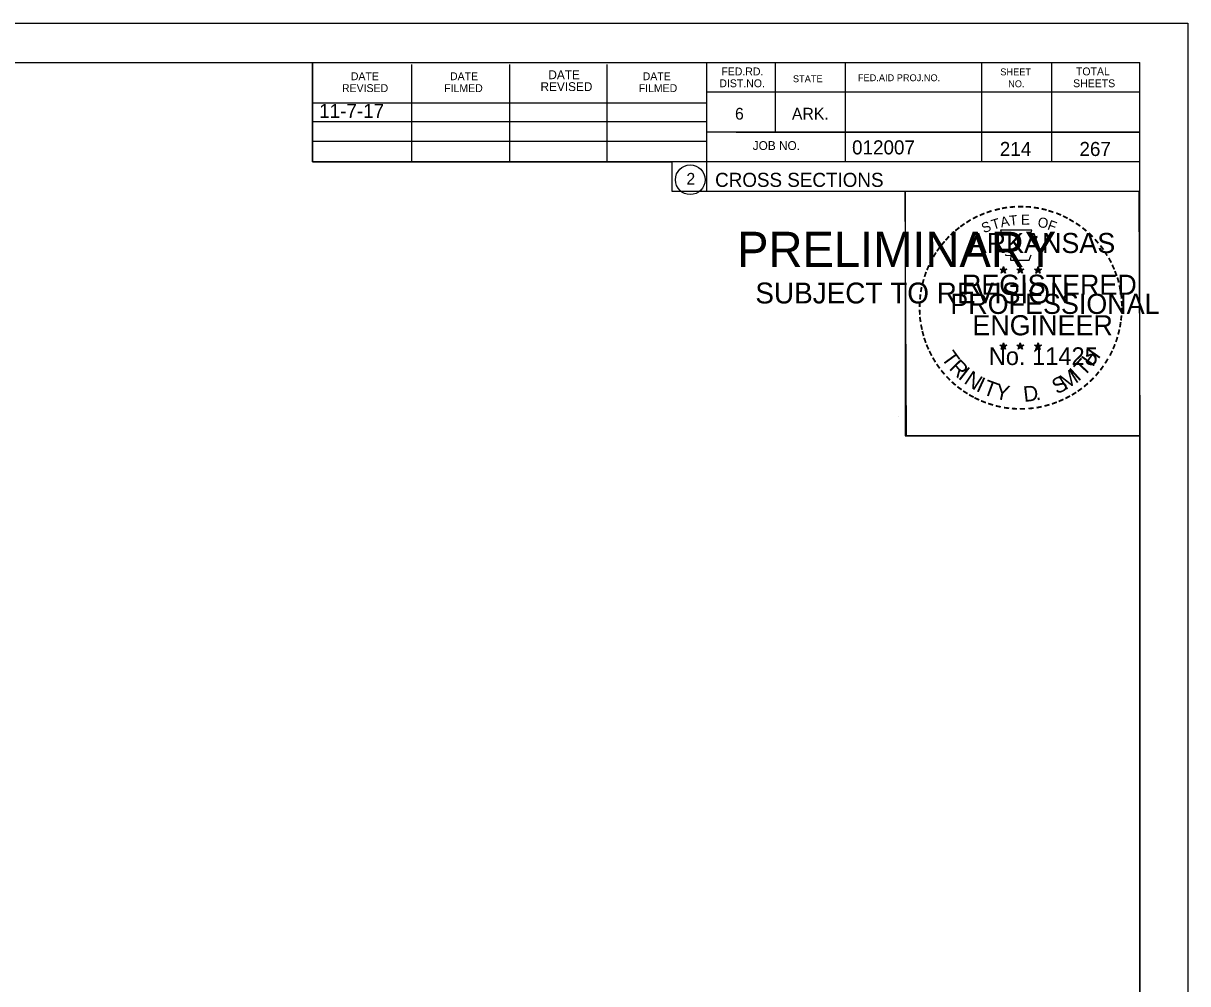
# Model space of a CAD drawing. Extents: x 1374311 to 1383814, y 384102 to 406278.
# Drawn here: x 1382687.2 to 1382803, y 398289.4 to 398384.9 of the extents above; entities that cross this region are included whole.
import ezdxf

# ---------------------------------------------------------------- set-up
doc = ezdxf.new("R2010")
doc.units = 0
for name, color, linetype in [('R_Border', 7, 'Continuous'), ('R_Border PE', 7, 'Continuous'), ('R_Border Prem', 7, 'Continuous'), ('R_Fin Surface', 7, 'Continuous'), ('R_No Plot', 7, 'Continuous'), ('R_Water', 7, 'Continuous')]:
    doc.layers.add(name, color=color, linetype=linetype)

msp = doc.modelspace()

# ---------------------------------------------------------------- linework, layer by layer
at = {"layer": 'R_Border'}
for p, q in [((1382482.07, 398381.03), (1382798.25, 398381.03)), ((1382715.99, 398371.15), (1382715.99, 398381.03)), ((1382755.15, 398381.03), (1382755.15, 398368.23)), ((1382761.99, 398381.03), (1382761.99, 398374.09)), ((1382768.93, 398381.03), (1382768.93, 398371.15)), ((1382782.51, 398381.03), (1382782.51, 398371.15)), ((1382789.45, 398381.03), (1382789.45, 398371.15)), ((1382798.25, 398175.57), (1382798.25, 398381.03)), ((1382725.85, 398371.15), (1382725.85, 398380.83)), ((1382735.61, 398371.15), (1382735.61, 398380.83)), ((1382745.29, 398371.15), (1382745.29, 398380.83)), ((1382798.25, 398378.09), (1382755.15, 398378.09)), ((1382798.25, 398378.11), (1382798.25, 398378.11)), ((1382715.99, 398377.01), (1382755.15, 398377.01)), ((1382715.99, 398375.15), (1382755.15, 398375.15)), ((1382798.25, 398374.09), (1382755.15, 398374.09)), ((1382758.11, 398374.09), (1382798.25, 398374.09)), ((1382715.99, 398371.15), (1382715.99, 398373.21)), ((1382715.99, 398373.21), (1382755.15, 398373.21)), ((1382798.25, 398371.15), (1382715.99, 398371.15)), ((1382755.15, 398368.23), (1382798.25, 398368.23))]:
    msp.add_line(p, q, dxfattribs=at)
msp.add_circle((1382753.54, 398369.37), 1.47, dxfattribs=at)
at = {"layer": 'R_Border PE'}
for p, q in [((1382784.34, 398360.49), (1382784.69, 398360.38)), ((1382784.34, 398360.49), (1382784.59, 398360.44)), ((1382784.34, 398360.49), (1382784.57, 398360.37)), ((1382784.47, 398360.08), (1382784.69, 398360.38)), ((1382784.47, 398360.08), (1382784.6, 398360.32)), ((1382784.47, 398360.08), (1382784.68, 398360.3)), ((1382784.69, 398360.74), (1382784.64, 398360.49)), ((1382784.9, 398360.08), (1382784.68, 398360.29)), ((1382784.69, 398360.38), (1382784.69, 398360.74)), ((1382784.69, 398360.74), (1382784.73, 398360.49)), ((1382785.03, 398360.49), (1382784.69, 398360.38)), ((1382784.9, 398360.08), (1382784.69, 398360.38)), ((1382785.03, 398360.49), (1382784.75, 398360.44)), ((1382784.9, 398360.08), (1382784.76, 398360.37)), ((1382785.03, 398360.49), (1382784.83, 398360.39)), ((1382786.01, 398360.49), (1382786.36, 398360.38)), ((1382786.01, 398360.49), (1382786.26, 398360.44)), ((1382786.01, 398360.49), (1382786.24, 398360.37)), ((1382786.14, 398360.08), (1382786.36, 398360.38)), ((1382786.14, 398360.08), (1382786.27, 398360.32)), ((1382786.14, 398360.08), (1382786.35, 398360.3)), ((1382786.36, 398360.74), (1382786.31, 398360.49)), ((1382786.57, 398360.08), (1382786.35, 398360.29)), ((1382786.36, 398360.38), (1382786.36, 398360.74)), ((1382786.36, 398360.74), (1382786.4, 398360.49)), ((1382786.7, 398360.49), (1382786.36, 398360.38)), ((1382786.57, 398360.08), (1382786.36, 398360.38)), ((1382786.7, 398360.49), (1382786.42, 398360.44)), ((1382786.57, 398360.08), (1382786.43, 398360.37)), ((1382786.7, 398360.49), (1382786.5, 398360.39)), ((1382787.77, 398360.48), (1382788.12, 398360.37)), ((1382787.77, 398360.48), (1382788.02, 398360.43)), ((1382787.77, 398360.48), (1382788.01, 398360.35)), ((1382787.9, 398360.07), (1382788.12, 398360.37)), ((1382787.9, 398360.07), (1382788.03, 398360.31)), ((1382787.9, 398360.07), (1382788.12, 398360.29)), ((1382788.12, 398360.73), (1382788.08, 398360.48)), ((1382788.12, 398360.37), (1382788.12, 398360.73)), ((1382788.12, 398360.73), (1382788.17, 398360.48)), ((1382788.47, 398360.48), (1382788.12, 398360.37)), ((1382788.33, 398360.07), (1382788.12, 398360.37)), ((1382788.33, 398360.07), (1382788.12, 398360.28)), ((1382788.47, 398360.48), (1382788.18, 398360.43)), ((1382788.33, 398360.07), (1382788.2, 398360.36)), ((1382788.47, 398360.48), (1382788.26, 398360.37)), ((1382784.68, 398353.17), (1382784.64, 398352.92)), ((1382784.68, 398352.8), (1382784.68, 398353.17)), ((1382784.68, 398353.17), (1382784.73, 398352.92)), ((1382786.35, 398353.17), (1382786.31, 398352.92)), ((1382786.35, 398352.8), (1382786.35, 398353.17)), ((1382786.35, 398353.17), (1382786.4, 398352.92)), ((1382788.12, 398353.16), (1382788.08, 398352.91)), ((1382788.12, 398352.79), (1382788.12, 398353.16)), ((1382788.12, 398353.16), (1382788.17, 398352.91)), ((1382784.33, 398352.92), (1382784.68, 398352.8)), ((1382784.33, 398352.92), (1382784.59, 398352.87)), ((1382784.33, 398352.92), (1382784.57, 398352.79)), ((1382784.47, 398352.51), (1382784.68, 398352.8)), ((1382784.47, 398352.51), (1382784.59, 398352.75)), ((1382784.47, 398352.51), (1382784.68, 398352.72)), ((1382785.03, 398352.92), (1382784.68, 398352.8)), ((1382784.89, 398352.51), (1382784.68, 398352.8)), ((1382784.89, 398352.51), (1382784.68, 398352.72)), ((1382785.03, 398352.92), (1382784.74, 398352.87)), ((1382784.89, 398352.51), (1382784.76, 398352.8)), ((1382785.03, 398352.92), (1382784.82, 398352.81)), ((1382786, 398352.92), (1382786.35, 398352.8)), ((1382786, 398352.92), (1382786.25, 398352.87)), ((1382786, 398352.92), (1382786.24, 398352.79)), ((1382786.13, 398352.51), (1382786.35, 398352.8)), ((1382786.13, 398352.51), (1382786.26, 398352.75)), ((1382786.13, 398352.51), (1382786.35, 398352.72)), ((1382786.7, 398352.92), (1382786.35, 398352.8)), ((1382786.56, 398352.51), (1382786.35, 398352.8)), ((1382786.56, 398352.51), (1382786.35, 398352.72)), ((1382786.7, 398352.92), (1382786.41, 398352.87)), ((1382786.56, 398352.51), (1382786.43, 398352.8)), ((1382786.7, 398352.92), (1382786.49, 398352.81)), ((1382787.77, 398352.91), (1382788.12, 398352.79)), ((1382787.77, 398352.91), (1382788.02, 398352.86)), ((1382787.77, 398352.91), (1382788.01, 398352.78)), ((1382787.9, 398352.5), (1382788.12, 398352.79)), ((1382787.9, 398352.5), (1382788.03, 398352.74)), ((1382787.9, 398352.5), (1382788.12, 398352.71)), ((1382788.46, 398352.91), (1382788.12, 398352.79)), ((1382788.33, 398352.5), (1382788.12, 398352.79)), ((1382788.33, 398352.5), (1382788.12, 398352.71)), ((1382788.46, 398352.91), (1382788.18, 398352.86)), ((1382788.33, 398352.5), (1382788.19, 398352.79)), ((1382788.46, 398352.91), (1382788.26, 398352.8))]:
    msp.add_line(p, q, dxfattribs=at)
for points in [[(1382784.38, 398364.37), (1382784.65, 398363.54)], [(1382787.89, 398363.44), (1382788.03, 398363.73), (1382787.35, 398363.7), (1382787.49, 398364.37), (1382784.38, 398364.37)], [(1382784.87, 398361.94), (1382784.87, 398361.86), (1382785.43, 398361.84), (1382785.38, 398361.36), (1382787.25, 398361.36), (1382787.45, 398361.9)], [(1382784.69, 398360.74), (1382784.9, 398360.08), (1382784.34, 398360.49), (1382785.03, 398360.49), (1382784.47, 398360.08), (1382784.69, 398360.74)], [(1382786.36, 398360.74), (1382786.57, 398360.08), (1382786.01, 398360.49), (1382786.7, 398360.49), (1382786.14, 398360.08), (1382786.36, 398360.74)], [(1382788.12, 398360.73), (1382788.33, 398360.07), (1382787.77, 398360.48), (1382788.47, 398360.48), (1382787.9, 398360.07), (1382788.12, 398360.73)], [(1382784.68, 398353.17), (1382784.89, 398352.51), (1382784.33, 398352.92), (1382785.03, 398352.92), (1382784.47, 398352.51), (1382784.68, 398353.17)], [(1382786.35, 398353.17), (1382786.56, 398352.51), (1382786, 398352.92), (1382786.7, 398352.92), (1382786.13, 398352.51), (1382786.35, 398353.17)], [(1382788.12, 398353.16), (1382788.33, 398352.5), (1382787.77, 398352.91), (1382788.46, 398352.91), (1382787.9, 398352.5), (1382788.12, 398353.16)]]:
    msp.add_lwpolyline(points, dxfattribs=at)
for centre, radius in [((1382784.68, 398360.38), 0.172), ((1382784.68, 398360.38), 0.145), ((1382784.68, 398360.38), 0.116), ((1382784.68, 398360.38), 0.0991), ((1382784.68, 398360.38), 0.0747), ((1382784.68, 398360.38), 0.0495), ((1382784.68, 398360.38), 0.0296), ((1382786.35, 398360.38), 0.172), ((1382786.35, 398360.38), 0.145), ((1382786.35, 398360.38), 0.116), ((1382786.35, 398360.38), 0.0991), ((1382786.35, 398360.38), 0.0747), ((1382786.35, 398360.38), 0.0495), ((1382786.35, 398360.38), 0.0296), ((1382788.12, 398360.36), 0.172), ((1382788.12, 398360.36), 0.145), ((1382788.12, 398360.36), 0.116), ((1382788.12, 398360.36), 0.0991), ((1382788.12, 398360.36), 0.0747), ((1382788.12, 398360.36), 0.0495), ((1382788.12, 398360.36), 0.0296), ((1382784.68, 398352.8), 0.172), ((1382784.68, 398352.8), 0.145), ((1382784.68, 398352.8), 0.116), ((1382784.68, 398352.8), 0.0991), ((1382784.68, 398352.8), 0.0747), ((1382784.68, 398352.8), 0.0495), ((1382784.68, 398352.8), 0.0296), ((1382786.35, 398352.8), 0.172), ((1382786.35, 398352.8), 0.145), ((1382786.35, 398352.8), 0.116), ((1382786.35, 398352.8), 0.0991), ((1382786.35, 398352.8), 0.0747), ((1382786.35, 398352.8), 0.0495), ((1382786.35, 398352.8), 0.0296), ((1382788.12, 398352.79), 0.172), ((1382788.12, 398352.79), 0.145), ((1382788.12, 398352.79), 0.116), ((1382788.12, 398352.79), 0.0991), ((1382788.12, 398352.79), 0.0747), ((1382788.12, 398352.79), 0.0495), ((1382788.12, 398352.79), 0.0296)]:
    msp.add_circle(centre, radius, dxfattribs=at)
at = {"layer": 'R_No Plot'}
for p, q in [((1382469.67, 398384.93), (1382803, 398384.93)), ((1382774.29, 398345.78), (1382774.29, 398345.78))]:
    msp.add_line(p, q, dxfattribs=at)
for points in [[(1382469.66, 398384.93), (1382803, 398384.93), (1382803, 398171.59), (1382469.66, 398171.59)], [(1382715.99, 398381.03), (1382715.99, 398371.15), (1382751.72, 398371.15), (1382751.72, 398368.23), (1382774.92, 398368.23), (1382774.92, 398343.9), (1382798.25, 398343.9), (1382798.25, 398175.57), (1382482.07, 398175.57), (1382482.07, 398381.03)], [(1382774.92, 398368.23), (1382798.13, 398368.23), (1382798.25, 398343.9), (1382775.04, 398343.9)]]:
    msp.add_lwpolyline(points, close=True, dxfattribs=at)

# ---------------------------------------------------------------- texts
at = {"layer": 'R_Border'}
for s, height, p in [('DATE', 0.782, (1382719.79, 398379.27)), ('DATE', 0.782, (1382729.65, 398379.27)), ('DATE', 0.879, (1382739.43, 398379.37)), ('DATE', 0.782, (1382748.81, 398379.27)), ('FED.RD.', 0.782, (1382756.63, 398379.75)), ('STATE', 0.684, (1382763.75, 398379.07)), ('FED.AID PROJ.NO.', 0.684, (1382770.21, 398379.17)), ('SHEET', 0.684, (1382784.37, 398379.75)), ('TOTAL', 0.782, (1382791.89, 398379.75)), ('REVISED', 0.782, (1382718.91, 398378.09)), ('FILMED', 0.782, (1382729.07, 398378.09)), ('REVISED', 0.879, (1382738.65, 398378.19)), ('FILMED', 0.782, (1382748.41, 398378.09)), ('DIST.NO.', 0.782, (1382756.43, 398378.57)), ('NO.', 0.684, (1382785.15, 398378.57)), ('SHEETS', 0.782, (1382791.61, 398378.57)), ('6', 1.17, (1382757.99, 398375.35)), ('ARK.', 1.172, (1382763.65, 398375.35)), ('JOB NO.', 0.879, (1382759.75, 398372.33)), ('012007', 1.4, (1382769.63, 398371.89)), ('2', 1.17, (1382753.16, 398368.88)), ('CROSS SECTIONS', 1.4, (1382756.01, 398368.66))]:
    msp.add_text(s, height=height, rotation=360, dxfattribs=at).set_placement(p)
at = {"layer": 'R_Border PE'}
for s, height, rotation, p in [('-', 1.6, 24.3072, (1382782.49, 398365.22)), ('-', 1.6, 19.1761, (1382783.12, 398365.49)), ('-', 1.6, 13.6301, (1382783.87, 398365.73)), ('-', 1.6, 10.2193, (1382784.55, 398365.9)), ('T', 1, 6.0228, (1382785.32, 398364.79)), ('-', 1.6, 5.8968, (1382785.28, 398366.01)), ('-', 1.6, 0.1862, (1382786.05, 398366.08)), ('E', 1, 0.8323, (1382786.43, 398364.9)), ('-', 1.6, 357.743, (1382786.78, 398366.07)), ('-', 1.6, 352.1617, (1382787.52, 398366.01)), ('-', 1.6, 347.2049, (1382788.24, 398365.9)), ('-', 1.6, 342.3362, (1382788.87, 398365.74)), ('-', 1.6, 337.8551, (1382789.61, 398365.52)), ('-', 1.6, 38.9507, (1382780.21, 398363.76)), ('-', 1.6, 36.2317, (1382780.68, 398364.14)), ('-', 1.6, 34.0636, (1382781.26, 398364.54)), ('-', 1.6, 28.7918, (1382781.86, 398364.91)), ('S', 1, 21.594, (1382782.73, 398364.04)), ('T', 1, 16.4036, (1382783.65, 398364.38)), ('A', 1, 11.2132, (1382784.47, 398364.63)), ('O', 1, 350.4515, (1382788.03, 398364.69)), ('F', 1, 340.0707, (1382788.98, 398364.46)), ('-', 1.6, 334.1211, (1382790.24, 398365.25)), ('-', 1.6, 329.6409, (1382790.82, 398364.96)), ('-', 1.6, 325.8627, (1382791.46, 398364.6)), ('-', 1.6, 48.423, (1382779.33, 398362.87)), ('-', 1.6, 42.9622, (1382779.77, 398363.35)), ('ARKANSAS', 2, 360, (1382781.23, 398362.08)), ('-', 1.6, 320.5297, (1382792.07, 398364.18)), ('-', 1.6, 315.5786, (1382792.67, 398363.69)), ('-', 1.6, 54.2325, (1382778.51, 398361.82)), ('-', 1.6, 50.6142, (1382778.92, 398362.38)), ('-', 1.6, 309.8797, (1382793.24, 398363.14)), ('-', 1.6, 306.6522, (1382793.77, 398362.54)), ('-', 1.6, 62.8713, (1382777.87, 398360.68)), ('-', 1.6, 58.0706, (1382778.18, 398361.29)), ('-', 1.4, 303.6753, (1382794.25, 398361.97)), ('-', 1.6, 299.6684, (1382794.57, 398361.36)), ('-', 1.6, 72.3945, (1382777.39, 398359.43)), ('-', 1.6, 67.7743, (1382777.61, 398360.06)), ('DWB', 0.01, 360, (1382784.67, 398360.37)), ('DWB', 0.01, 360, (1382786.34, 398360.37)), ('DWB', 0.01, 360, (1382788.11, 398360.36)), ('-', 1.6, 294.6628, (1382794.89, 398360.75)), ('-', 1.6, 290.5728, (1382795.15, 398360.17)), ('-', 1.6, 75.461, (1382777.2, 398358.72)), ('REGISTERED', 2, 360, (1382780.55, 398357.93)), ('-', 1.6, 285.1233, (1382795.39, 398359.59)), ('-', 1.6, 85.1863, (1382776.99, 398357.32)), ('-', 1.6, 81.2013, (1382777.06, 398358.01)), ('PROFESSIONAL', 2, 360, (1382779.4, 398356.03)), ('-', 1.6, 280.5493, (1382795.59, 398358.85)), ('-', 1.6, 276.5962, (1382795.75, 398358.08)), ('-', 1.6, 89.0622, (1382776.96, 398356.62)), ('-', 1.6, 274.3301, (1382795.81, 398357.36)), ('-', 1.6, 269.9407, (1382795.84, 398356.73)), ('-', 1.6, 94.1959, (1382777, 398355.89)), ('-', 1.6, 98.9479, (1382777.07, 398355.22)), ('ENGINEER', 2, 360, (1382781.59, 398353.9)), ('-', 1.6, 263.5172, (1382795.82, 398356.06)), ('-', 1.6, 101.7149, (1382777.21, 398354.49)), ('-', 1.6, 105.4578, (1382777.37, 398353.9)), ('-', 1.6, 255.7626, (1382795.64, 398354.73)), ('-', 1.6, 260.9953, (1382795.75, 398355.41)), ('-', 1.6, 109.0874, (1382777.58, 398353.26)), ('-', 1.6, 252.8681, (1382795.46, 398354.01)), ('-', 1.6, 114.0643, (1382777.84, 398352.67)), ('-', 1.6, 115.7289, (1382778.14, 398352.05)), ('T', 1.54, 306.0406, (1382778.44, 398351.64)), ('No. 11425', 1.757, 360, (1382783.22, 398350.95)), ('DWB', 0.01, 360, (1382784.67, 398352.8)), ('DWB', 0.01, 360, (1382786.34, 398352.8)), ('DWB', 0.01, 360, (1382788.1, 398352.79)), ('H', 1.54, 54.6088, (1382793.56, 398350.68)), ('-', 1.6, 244.6197, (1382794.98, 398352.71)), ('-', 1.6, 247.8887, (1382795.24, 398353.34)), ('-', 1.6, 120.4471, (1382778.5, 398351.46)), ('-', 1.6, 125.8934, (1382778.9, 398350.9)), ('R', 1.54, 314.005, (1382779.2, 398350.59)), ('T', 1.54, 46.6444, (1382792.67, 398349.74)), ('-', 1.6, 233.8452, (1382794.18, 398351.3)), ('-', 1.6, 239.0712, (1382794.58, 398351.96)), ('-', 1.6, 130.7181, (1382779.36, 398350.35)), ('-', 1.6, 134.2238, (1382779.88, 398349.81)), ('I', 1.54, 321.9694, (1382780.1, 398349.66)), ('N', 1.54, 326.5002, (1382780.67, 398349.19)), ('I', 1.54, 335.3603, (1382781.88, 398348.4)), ('S', 1.54, 26.9312, (1382789.99, 398348)), ('M', 1.54, 32.6563, (1382790.83, 398348.41)), ('I', 1.54, 42.1136, (1382792.11, 398349.26)), ('-', 1.6, 225.7653, (1382793.27, 398350.17)), ('-', 1.6, 231.2538, (1382793.75, 398350.74)), ('-', 1.6, 138.9338, (1382780.41, 398349.34)), ('-', 1.6, 144.6463, (1382780.96, 398348.94)), ('T', 1.54, 339.8912, (1382782.54, 398348.08)), ('Y', 1.54, 347.8556, (1382783.76, 398347.63)), ('D', 1.54, 6.3969, (1382786.74, 398347.27)), ('-', 1.6, 215.7363, (1382792.2, 398349.19)), ('-', 1.6, 221.0851, (1382792.75, 398349.66)), ('-', 1.6, 148.0898, (1382781.52, 398348.57)), ('-', 1.6, 151.5704, (1382782.1, 398348.24)), ('-', 1.6, 154.6002, (1382782.62, 398347.99)), ('-', 1.6, 158.5612, (1382783.25, 398347.74)), ('.', 1.54, 13.7642, (1382787.93, 398347.4)), ('-', 1.6, 200.7184, (1382789.86, 398347.87)), ('-', 1.6, 204.2516, (1382790.48, 398348.14)), ('-', 1.6, 207.3568, (1382791.11, 398348.46)), ('-', 1.6, 212.2491, (1382791.67, 398348.81)), ('-', 1.6, 162.7983, (1382783.93, 398347.53)), ('-', 1.6, 167.5555, (1382784.65, 398347.36)), ('-', 1.6, 173.1155, (1382785.42, 398347.25)), ('-', 1.6, 176.5183, (1382786.17, 398347.2)), ('-', 1.6, 181.5918, (1382786.91, 398347.22)), ('-', 1.6, 185.8167, (1382787.72, 398347.29)), ('-', 1.6, 191.2858, (1382788.46, 398347.43)), ('-', 1.6, 195.4743, (1382789.19, 398347.63))]:
    msp.add_text(s, height=height, rotation=rotation, dxfattribs=at).set_placement(p)
at = {"layer": 'R_Border Prem'}
for s, height, p in [('PRELIMINARY', 3.5, (1382758.2, 398360.7)), ('DWB', 0.01, (1382758.95, 398362.55)), ('SUBJECT TO REVISION', 2.0751, (1382760.01, 398357.07))]:
    msp.add_text(s, height=height, rotation=360, dxfattribs=at).set_placement(p)
at = {"layer": 'R_Fin Surface'}
msp.add_text('11-7-17', height=1.4, dxfattribs=at).set_placement((1382716.64, 398375.51))
at = {"layer": 'R_Water'}
for s, p in [('214', (1382784.32, 398371.73)), ('267', (1382792.24, 398371.73))]:
    msp.add_text(s, height=1.4, rotation=360, dxfattribs=at).set_placement(p)

doc.saveas('drawing.dxf')
